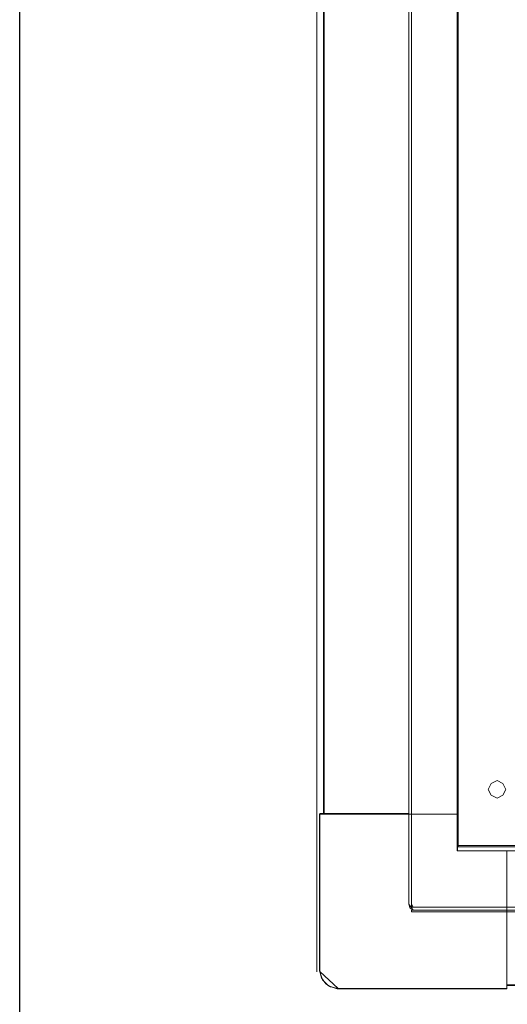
# Model space of a CAD drawing. Header units: millimetres. Extents: x -1290 to 1795, y -4192 to -1311.
# Tile 264 of 656: x 1365 to 1404, y -3782 to -3702. Entities that reach past the tile are written whole.
import ezdxf

# ---------------------------------------------------------------- set-up
doc = ezdxf.new("R2010")
doc.units = ezdxf.units.MM
doc.linetypes.add('REDNIA', pattern=[0])
doc.layers.add('Aparatura', color=7, linetype='Continuous', lineweight=13)

msp = doc.modelspace()

# ---------------------------------------------------------------- linework, layer by layer
at = {"layer": 'Aparatura', "color": 7, "lineweight": 13}
for points in [[(1396.263, -3595.613), (1396.263, -3774.208), (1396.263, -3595.613)], [(1396.504, -3595.613), (1396.504, -3774.208), (1396.504, -3595.613)], [(1554.341, -3599.955), (1401.365, -3599.955), (1401.28, -3599.955), (1400.228, -3599.955), (1400.228, -3769.866), (1554.341, -3769.866), (1554.341, -3599.955)], [(1554.26, -3769.552), (1554.26, -3600.268), (1400.308, -3600.268), (1400.308, -3769.552), (1554.26, -3769.552)], [(1400.231, -3766.873), (1400.231, -3602.948), (1390.44, -3602.948), (1389.309, -3602.948), (1389.309, -3766.873), (1390.44, -3766.873), (1400.231, -3766.873)], [(1400.231, -3766.873), (1400.231, -3602.948), (1390.44, -3602.948), (1389.309, -3602.948), (1389.309, -3766.873), (1390.44, -3766.873), (1400.231, -3766.873)], [(1389.382, -3602.984), (1389.382, -3766.837), (1389.382, -3602.984)], [(1404.191, -3764.854), (1403.947, -3764.365), (1403.468, -3764.121), (1402.98, -3764.365), (1402.735, -3764.854), (1402.98, -3765.332), (1403.468, -3765.576), (1403.947, -3765.332), (1404.191, -3764.854)], [(1404.191, -3764.854), (1403.947, -3764.365), (1403.468, -3764.121), (1402.98, -3764.365), (1402.735, -3764.854), (1402.98, -3765.332), (1403.468, -3765.576), (1403.947, -3765.332), (1404.191, -3764.854)], [(1403.947, -3764.365), (1404.191, -3764.854), (1403.947, -3765.332), (1403.468, -3765.576), (1402.98, -3765.332), (1402.735, -3764.854), (1402.98, -3764.365), (1403.468, -3764.121), (1403.947, -3764.365)], [(1390.513, -3766.836), (1389.009, -3766.836), (1390.513, -3766.836)], [(1389.009, -3779.703), (1389.009, -3766.836), (1389.009, -3779.703)], [(1396.263, -3766.836), (1390.513, -3766.836), (1396.263, -3766.836)], [(1404.273, -3779.655), (1404.273, -3769.867), (1400.231, -3769.867), (1400.231, -3766.872), (1390.44, -3766.872), (1389.309, -3766.872), (1388.984, -3766.872), (1388.984, -3779.655), (1389.225, -3780.377), (1389.718, -3780.87), (1390.44, -3781.11), (1404.273, -3781.11), (1404.273, -3780.786), (1404.273, -3779.739), (1404.273, -3779.655)], [(1404.273, -3779.655), (1404.273, -3769.867), (1400.231, -3769.867), (1400.231, -3766.872), (1390.44, -3766.872), (1389.309, -3766.872), (1388.984, -3766.872), (1388.984, -3779.655), (1389.225, -3780.377), (1389.718, -3780.87), (1390.44, -3781.11), (1404.273, -3781.11), (1404.273, -3780.786), (1404.273, -3779.739), (1404.273, -3779.655)], [(1550.296, -3769.867), (1404.273, -3769.867), (1404.273, -3779.655), (1404.273, -3779.739), (1404.273, -3780.786), (1550.296, -3780.786), (1550.296, -3779.739), (1550.296, -3779.655), (1550.296, -3769.867)], [(1550.296, -3769.867), (1404.273, -3769.867), (1404.273, -3779.655), (1404.273, -3779.739), (1404.273, -3780.786), (1550.296, -3780.786), (1550.296, -3779.739), (1550.296, -3779.655), (1550.296, -3769.867)], [(1396.263, -3774.208), (1396.396, -3774.581), (1396.637, -3774.701), (1396.263, -3774.208)], [(1396.504, -3774.208), (1396.504, -3774.448), (1396.637, -3774.448), (1396.504, -3774.208)], [(1396.504, -3774.701), (1396.504, -3774.833), (1396.504, -3774.701)], [(1396.504, -3774.701), (1555.178, -3774.701), (1396.504, -3774.701)], [(1396.504, -3774.833), (1558.185, -3774.833), (1396.504, -3774.833)], [(1400.258, -3774.448), (1396.636, -3774.448), (1400.258, -3774.448)], [(1399.512, -3774.701), (1396.636, -3774.701), (1399.512, -3774.701)], [(1397.129, -3774.833), (1397.527, -3774.833), (1397.129, -3774.833)], [(1397.527, -3774.833), (1398.633, -3774.833), (1397.527, -3774.833)], [(1400.257, -3774.448), (1555.178, -3774.448), (1400.257, -3774.448)], [(1404.264, -3774.833), (1404.264, -3779.703), (1404.264, -3774.833)], [(1389.009, -3779.703), (1389.141, -3780.208), (1389.514, -3780.713), (1389.887, -3780.954), (1390.513, -3781.086), (1389.009, -3779.703)], [(1404.264, -3779.703), (1404.264, -3781.086), (1404.264, -3779.703)], [(1404.264, -3781.086), (1390.513, -3781.086), (1404.264, -3781.086)], [(1404.264, -3780.833), (1550.426, -3780.833), (1404.264, -3780.833)]]:
    msp.add_lwpolyline(points, close=True, dxfattribs=at)
for points in [[(1388.784, -3769.866), (1388.784, -3599.955)], [(1400.231, -3599.954), (1400.231, -3769.867)], [(1400.308, -3600.268), (1400.308, -3769.552)], [(1565.308, -3602.984), (1565.308, -3766.837), (1565.56, -3766.837), (1565.56, -3779.703), (1565.56, -3780.208), (1565.187, -3780.713), (1564.802, -3780.954), (1564.177, -3781.086), (1550.426, -3781.086), (1550.426, -3780.834), (1404.264, -3780.834), (1404.264, -3781.086), (1390.513, -3781.086), (1389.887, -3780.954), (1389.514, -3780.713), (1389.141, -3780.208), (1389.009, -3779.703), (1389.009, -3766.837), (1389.382, -3766.837), (1389.382, -3766.837), (1389.382, -3602.984)], [(1565.308, -3602.984), (1565.308, -3766.837), (1565.56, -3766.837), (1565.56, -3779.703), (1565.56, -3780.208), (1565.187, -3780.713), (1564.802, -3780.954), (1564.177, -3781.086), (1550.426, -3781.086), (1550.426, -3780.834), (1404.264, -3780.834), (1404.264, -3781.086), (1390.513, -3781.086), (1389.887, -3780.954), (1389.514, -3780.713), (1389.141, -3780.208), (1389.009, -3779.703), (1389.009, -3766.837), (1389.382, -3766.837), (1389.382, -3766.837), (1389.382, -3602.984)], [(1565.308, -3602.984), (1565.308, -3766.837), (1565.56, -3766.837), (1565.56, -3779.703), (1565.56, -3780.208), (1565.187, -3780.713), (1564.802, -3780.954), (1564.177, -3781.086), (1550.426, -3781.086), (1550.426, -3780.834), (1404.264, -3780.834), (1404.264, -3781.086), (1390.513, -3781.086), (1389.887, -3780.954), (1389.514, -3780.713), (1389.141, -3780.208), (1389.009, -3779.703), (1389.009, -3766.837), (1389.382, -3766.837), (1389.382, -3766.837), (1389.382, -3602.984)], [(1389.309, -3602.948), (1389.309, -3766.873)], [(1388.784, -3779.739), (1388.784, -3766.872)], [(1390.44, -3766.872), (1388.984, -3766.872)], [(1400.231, -3766.872), (1390.44, -3766.872)], [(1554.341, -3769.866), (1400.228, -3769.866)], [(1400.231, -3769.867), (1554.338, -3769.867)], [(1400.308, -3769.424), (1554.26, -3769.424)], [(1404.273, -3769.867), (1404.273, -3779.739)], [(1388.984, -3779.655), (1389.225, -3780.377), (1389.718, -3780.87), (1390.44, -3781.11)], [(1404.273, -3779.655), (1404.273, -3781.11)], [(1404.273, -3781.11), (1390.44, -3781.11)], [(1404.273, -3780.785), (1550.296, -3780.785)]]:
    msp.add_lwpolyline(points, dxfattribs=at)
at = {"layer": 'Defpoints', "color": 6, "linetype": 'REDNIA'}
msp.add_lwpolyline([(1364.543, -3546.87), (1764.543, -3546.87), (1764.543, -3828.87), (1364.543, -3828.87)], close=True, dxfattribs=at)

doc.saveas('drawing.dxf')
